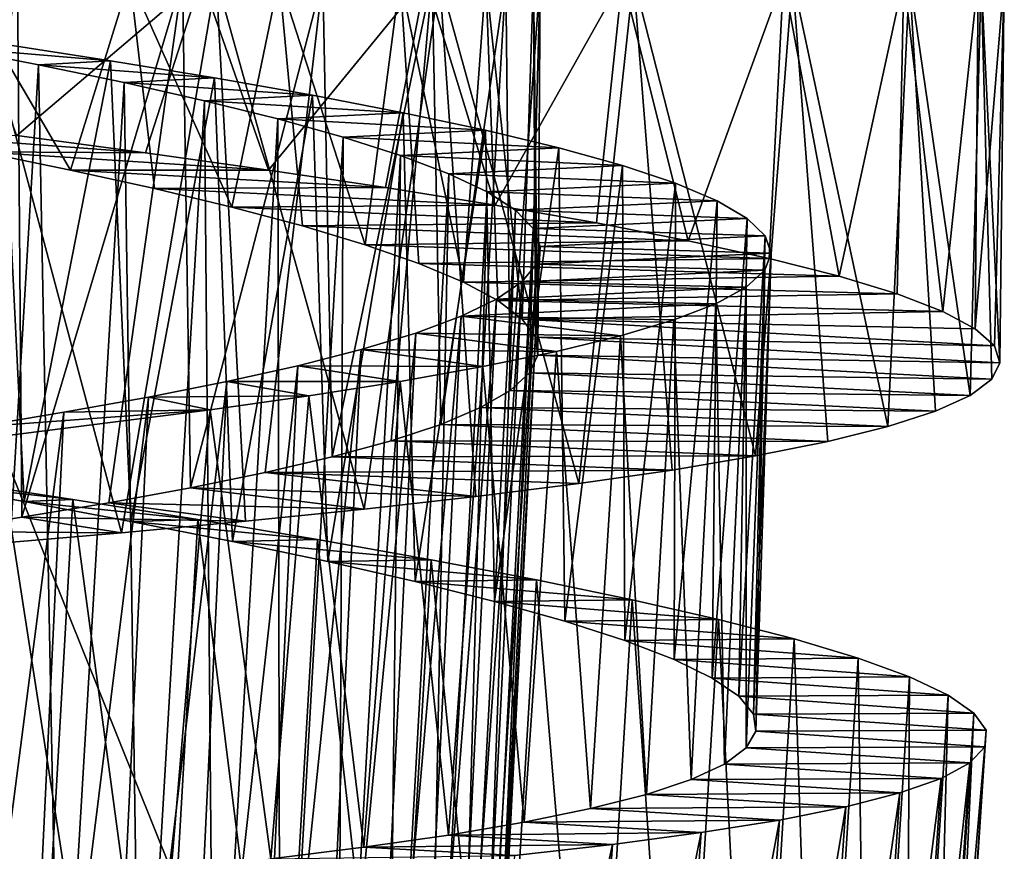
# Model space of a CAD drawing. Header units: millimetres. Extents: x -182 to 217, y -96 to 236.
# Tile 367 of 458: x 159.13 to 164.25, y -21.24 to -16.92. Entities that reach past the tile are written whole.
import ezdxf

# ---------------------------------------------------------------- set-up
doc = ezdxf.new("R2010")
doc.units = ezdxf.units.MM
doc.header["$LTSCALE"] = 52.148148
for name, color, linetype in [('993', 7, 'CONTINUOUS'), ('994', 7, 'CONTINUOUS'), ('995', 7, 'CONTINUOUS'), ('996', 7, 'CONTINUOUS'), ('997', 7, 'CONTINUOUS'), ('998', 7, 'CONTINUOUS')]:
    doc.layers.add(name, color=color, linetype=linetype)

msp = doc.modelspace()

# ---------------------------------------------------------------- linework, layer by layer
at = {"layer": '993', "color": 7, "linetype": 'CONTINUOUS', "true_color": 0xaaaaaa}
for points in [[(158.9342, -17.6018, 1.7214), (158.4505, -17.5068, 1.5606), (159.7854, -17.6074, -0.5227), (158.9342, -17.6018, 1.7214)], [(159.7854, -17.6074, -0.5227), (158.4505, -17.5068, 1.5606), (159.1184, -17.5182, -0.7448), (159.7854, -17.6074, -0.5227)], [(159.3964, -17.6976, 1.9347), (158.9342, -17.6018, 1.7214), (160.4253, -17.6976, -0.2353), (159.3964, -17.6976, 1.9347)], [(160.4253, -17.6976, -0.2353), (158.9342, -17.6018, 1.7214), (159.7854, -17.6074, -0.5227), (160.4253, -17.6976, -0.2353)], [(159.8324, -17.7941, 2.1983), (159.3964, -17.6976, 1.9347), (161.0338, -17.7886, 0.1155), (159.8324, -17.7941, 2.1983)], [(161.0338, -17.7886, 0.1155), (159.3964, -17.6976, 1.9347), (160.4253, -17.6976, -0.2353), (161.0338, -17.7886, 0.1155)], [(161.604, -17.8804, 0.5255), (159.8324, -17.7941, 2.1983), (161.0338, -17.7886, 0.1155), (161.604, -17.8804, 0.5255)], [(160.2356, -17.8909, 2.5078), (159.8324, -17.7941, 2.1983), (161.604, -17.8804, 0.5255), (160.2356, -17.8909, 2.5078)], [(162.1295, -17.9725, 0.9903), (160.2356, -17.8909, 2.5078), (161.604, -17.8804, 0.5255), (162.1295, -17.9725, 0.9903)], [(160.6019, -17.9881, 2.8604), (160.2356, -17.8909, 2.5078), (162.1295, -17.9725, 0.9903), (160.6019, -17.9881, 2.8604)], [(162.6065, -18.0651, 1.5067), (160.6019, -17.9881, 2.8604), (162.1295, -17.9725, 0.9903), (162.6065, -18.0651, 1.5067)], [(160.9276, -18.0856, 3.2522), (160.6019, -17.9881, 2.8604), (162.6065, -18.0651, 1.5067), (160.9276, -18.0856, 3.2522)], [(163.0283, -18.1575, 2.067), (160.9276, -18.0856, 3.2522), (162.6065, -18.0651, 1.5067), (163.0283, -18.1575, 2.067)], [(161.2075, -18.1829, 3.6774), (160.9276, -18.0856, 3.2522), (163.0283, -18.1575, 2.067), (161.2075, -18.1829, 3.6774)], [(163.3912, -18.2496, 2.6665), (161.2075, -18.1829, 3.6774), (163.0283, -18.1575, 2.067), (163.3912, -18.2496, 2.6665)], [(161.4386, -18.28, 4.1319), (161.2075, -18.1829, 3.6774), (163.3912, -18.2496, 2.6665), (161.4386, -18.28, 4.1319)], [(163.6932, -18.3416, 3.3014), (161.4386, -18.28, 4.1319), (163.3912, -18.2496, 2.6665), (163.6932, -18.3416, 3.3014)], [(161.6179, -18.3765, 4.6088), (161.4386, -18.28, 4.1319), (163.6932, -18.3416, 3.3014), (161.6179, -18.3765, 4.6088)], [(163.9298, -18.4328, 3.9631), (161.6179, -18.3765, 4.6088), (163.6932, -18.3416, 3.3014), (163.9298, -18.4328, 3.9631)], [(161.743, -18.4722, 5.1026), (161.6179, -18.3765, 4.6088), (163.9298, -18.4328, 3.9631), (161.743, -18.4722, 5.1026)], [(164.0984, -18.5229, 4.6448), (161.743, -18.4722, 5.1026), (163.9298, -18.4328, 3.9631), (164.0984, -18.5229, 4.6448)], [(161.8126, -18.567, 5.6071), (161.743, -18.4722, 5.1026), (164.1978, -18.6119, 5.3402), (161.8126, -18.567, 5.6071)], [(164.1978, -18.6119, 5.3402), (161.743, -18.4722, 5.1026), (164.0984, -18.5229, 4.6448), (164.1978, -18.6119, 5.3402)], [(161.8258, -18.6604, 6.1158), (161.8126, -18.567, 5.6071), (164.2269, -18.6994, 6.0411), (161.8258, -18.6604, 6.1158)], [(164.2269, -18.6994, 6.0411), (161.8126, -18.567, 5.6071), (164.1978, -18.6119, 5.3402), (164.2269, -18.6994, 6.0411)], [(161.7822, -18.7528, 6.6244), (161.8258, -18.6604, 6.1158), (164.1851, -18.7853, 6.7426), (161.7822, -18.7528, 6.6244)], [(164.1851, -18.7853, 6.7426), (161.8258, -18.6604, 6.1158), (164.2269, -18.6994, 6.0411), (164.1851, -18.7853, 6.7426)], [(161.6822, -18.844, 7.1271), (161.7822, -18.7528, 6.6244), (164.0726, -18.8698, 7.4398), (161.6822, -18.844, 7.1271)], [(164.0726, -18.8698, 7.4398), (161.7822, -18.7528, 6.6244), (164.1851, -18.7853, 6.7426), (164.0726, -18.8698, 7.4398)], [(161.5279, -18.9331, 7.6141), (161.6822, -18.844, 7.1271), (163.8914, -18.9521, 8.121), (161.5279, -18.9331, 7.6141)], [(163.8914, -18.9521, 8.121), (161.6822, -18.844, 7.1271), (164.0726, -18.8698, 7.4398), (163.8914, -18.9521, 8.121)], [(161.3208, -19.0203, 8.0799), (161.5279, -18.9331, 7.6141), (163.6444, -19.0316, 8.7763), (161.3208, -19.0203, 8.0799)], [(163.6444, -19.0316, 8.7763), (161.5279, -18.9331, 7.6141), (163.8914, -18.9521, 8.121), (163.6444, -19.0316, 8.7763)], [(161.0622, -19.1059, 8.5219), (161.3208, -19.0203, 8.0799), (163.3322, -19.109, 9.4046), (161.0622, -19.1059, 8.5219)], [(163.3322, -19.109, 9.4046), (161.3208, -19.0203, 8.0799), (163.6444, -19.0316, 8.7763), (163.3322, -19.109, 9.4046)], [(160.756, -19.1895, 8.9334), (161.0622, -19.1059, 8.5219), (162.9561, -19.1845, 10.0027), (160.756, -19.1895, 8.9334)], [(162.9561, -19.1845, 10.0027), (161.0622, -19.1059, 8.5219), (163.3322, -19.109, 9.4046), (162.9561, -19.1845, 10.0027)], [(162.5227, -19.2574, 10.5597), (160.756, -19.1895, 8.9334), (162.9561, -19.1845, 10.0027), (162.5227, -19.2574, 10.5597)], [(160.4078, -19.2708, 9.3069), (160.756, -19.1895, 8.9334), (162.5227, -19.2574, 10.5597), (160.4078, -19.2708, 9.3069)], [(160.0198, -19.3501, 9.6399), (160.4078, -19.2708, 9.3069), (161.5033, -19.395, 11.5259), (160.0198, -19.3501, 9.6399)], [(162.0378, -19.3274, 11.0681), (160.4078, -19.2708, 9.3069), (162.5227, -19.2574, 10.5597), (162.0378, -19.3274, 11.0681)], [(161.5033, -19.395, 11.5259), (160.4078, -19.2708, 9.3069), (162.0378, -19.3274, 11.0681), (161.5033, -19.395, 11.5259)], [(159.5952, -19.4278, 9.9298), (160.0198, -19.3501, 9.6399), (160.9228, -19.4605, 11.9303), (159.5952, -19.4278, 9.9298)], [(160.9228, -19.4605, 11.9303), (160.0198, -19.3501, 9.6399), (161.5033, -19.395, 11.5259), (160.9228, -19.4605, 11.9303)], [(159.1431, -19.5032, 10.1703), (159.5952, -19.4278, 9.9298), (160.3063, -19.5233, 12.2739), (159.1431, -19.5032, 10.1703)], [(160.3063, -19.5233, 12.2739), (159.5952, -19.4278, 9.9298), (160.9228, -19.4605, 11.9303), (160.3063, -19.5233, 12.2739)], [(158.6688, -19.5765, 10.3588), (159.1431, -19.5032, 10.1703), (159.6611, -19.5836, 12.5529), (158.6688, -19.5765, 10.3588)], [(159.6611, -19.5836, 12.5529), (159.1431, -19.5032, 10.1703), (160.3063, -19.5233, 12.2739), (159.6611, -19.5836, 12.5529)], [(158.9891, -19.6418, 12.7664), (158.6688, -19.5765, 10.3588), (159.6611, -19.5836, 12.5529), (158.9891, -19.6418, 12.7664)]]:
    msp.add_3dface(points, dxfattribs=at)
at = {"layer": '994', "color": 7, "linetype": 'CONTINUOUS', "true_color": 0xaaaaaa}
for points in [[(159.4085, -19.411, -0.6441), (158.7333, -19.3071, -0.8314), (158.5795, -19.3177, 0.3646), (159.4085, -19.411, -0.6441)], [(159.156, -19.4213, 0.5381), (159.4085, -19.411, -0.6441), (158.5795, -19.3177, 0.3646), (159.156, -19.4213, 0.5381)], [(160.0582, -19.5149, -0.3908), (159.4085, -19.411, -0.6441), (159.156, -19.4213, 0.5381), (160.0582, -19.5149, -0.3908)], [(159.7107, -19.5254, 0.7708), (160.0582, -19.5149, -0.3908), (159.156, -19.4213, 0.5381), (159.7107, -19.5254, 0.7708)], [(160.6806, -19.6195, -0.0723), (160.0582, -19.5149, -0.3908), (159.7107, -19.5254, 0.7708), (160.6806, -19.6195, -0.0723)], [(160.2383, -19.6297, 1.0606), (160.6806, -19.6195, -0.0723), (159.7107, -19.5254, 0.7708), (160.2383, -19.6297, 1.0606)], [(161.2707, -19.7245, 0.309), (160.6806, -19.6195, -0.0723), (160.2383, -19.6297, 1.0606), (161.2707, -19.7245, 0.309)], [(160.733, -19.734, 1.4042), (161.2707, -19.7245, 0.309), (160.2383, -19.6297, 1.0606), (160.733, -19.734, 1.4042)], [(161.8182, -19.8289, 0.7466), (161.2707, -19.7245, 0.309), (160.733, -19.734, 1.4042), (161.8182, -19.8289, 0.7466)], [(161.1883, -19.8376, 1.7971), (161.8182, -19.8289, 0.7466), (160.733, -19.734, 1.4042), (161.1883, -19.8376, 1.7971)], [(162.3162, -19.9321, 1.2348), (161.8182, -19.8289, 0.7466), (161.1883, -19.8376, 1.7971), (162.3162, -19.9321, 1.2348)], [(161.6005, -19.9407, 2.2361), (162.3162, -19.9321, 1.2348), (161.1883, -19.8376, 1.7971), (161.6005, -19.9407, 2.2361)], [(162.7638, -20.0345, 1.7724), (162.3162, -19.9321, 1.2348), (161.6005, -19.9407, 2.2361), (162.7638, -20.0345, 1.7724)], [(161.9648, -20.0427, 2.716), (162.7638, -20.0345, 1.7724), (161.6005, -19.9407, 2.2361), (161.9648, -20.0427, 2.716)], [(163.1572, -20.1362, 2.3554), (162.7638, -20.0345, 1.7724), (161.9648, -20.0427, 2.716), (163.1572, -20.1362, 2.3554)], [(162.2768, -20.1433, 3.2314), (163.1572, -20.1362, 2.3554), (161.9648, -20.0427, 2.716), (162.2768, -20.1433, 3.2314)], [(163.4892, -20.2358, 2.9732), (163.1572, -20.1362, 2.3554), (162.2768, -20.1433, 3.2314), (163.4892, -20.2358, 2.9732)], [(162.5338, -20.2425, 3.7778), (163.4892, -20.2358, 2.9732), (162.2768, -20.1433, 3.2314), (162.5338, -20.2425, 3.7778)], [(163.7564, -20.3331, 3.6193), (163.4892, -20.2358, 2.9732), (162.5338, -20.2425, 3.7778), (163.7564, -20.3331, 3.6193)], [(162.7321, -20.3396, 4.3475), (163.7564, -20.3331, 3.6193), (162.5338, -20.2425, 3.7778), (162.7321, -20.3396, 4.3475)], [(163.9578, -20.4283, 4.2916), (163.7564, -20.3331, 3.6193), (162.7321, -20.3396, 4.3475), (163.9578, -20.4283, 4.2916)], [(162.8699, -20.4343, 4.9347), (163.9578, -20.4283, 4.2916), (162.7321, -20.3396, 4.3475), (162.8699, -20.4343, 4.9347)], [(164.0914, -20.5214, 4.9836), (163.9578, -20.4283, 4.2916), (162.8699, -20.4343, 4.9347), (164.0914, -20.5214, 4.9836)], [(162.9458, -20.5267, 5.5337), (164.0914, -20.5214, 4.9836), (162.8699, -20.4343, 4.9347), (162.9458, -20.5267, 5.5337)], [(164.1548, -20.6111, 5.6825), (164.0914, -20.5214, 4.9836), (162.9458, -20.5267, 5.5337), (164.1548, -20.6111, 5.6825)], [(162.9589, -20.6162, 6.137), (164.1548, -20.6111, 5.6825), (162.9458, -20.5267, 5.5337), (162.9589, -20.6162, 6.137)], [(162.9087, -20.703, 6.7402), (164.1476, -20.6973, 6.3819), (162.9589, -20.6162, 6.137), (162.9087, -20.703, 6.7402)], [(164.1476, -20.6973, 6.3819), (164.1548, -20.6111, 5.6825), (162.9589, -20.6162, 6.137), (164.1476, -20.6973, 6.3819)], [(162.7957, -20.787, 7.3375), (164.0698, -20.7807, 7.0809), (162.9087, -20.703, 6.7402), (162.7957, -20.787, 7.3375)], [(164.0698, -20.7807, 7.0809), (164.1476, -20.6973, 6.3819), (162.9087, -20.703, 6.7402), (164.0698, -20.7807, 7.0809)], [(162.6218, -20.8676, 7.9182), (163.9219, -20.8609, 7.7715), (162.7957, -20.787, 7.3375), (162.6218, -20.8676, 7.9182)], [(163.9219, -20.8609, 7.7715), (164.0698, -20.7807, 7.0809), (162.7957, -20.787, 7.3375), (163.9219, -20.8609, 7.7715)], [(162.3896, -20.9444, 8.4751), (163.7066, -20.9371, 8.4415), (162.6218, -20.8676, 7.9182), (162.3896, -20.9444, 8.4751)], [(163.7066, -20.9371, 8.4415), (163.9219, -20.8609, 7.7715), (162.6218, -20.8676, 7.9182), (163.7066, -20.9371, 8.4415)], [(162.0994, -21.0181, 9.007), (163.4258, -21.0093, 9.0848), (162.3896, -20.9444, 8.4751), (162.0994, -21.0181, 9.007)], [(163.4258, -21.0093, 9.0848), (163.7066, -20.9371, 8.4415), (162.3896, -20.9444, 8.4751), (163.4258, -21.0093, 9.0848)], [(161.754, -21.0887, 9.5088), (163.0804, -21.0781, 9.6995), (162.0994, -21.0181, 9.007), (161.754, -21.0887, 9.5088)], [(163.0804, -21.0781, 9.6995), (163.4258, -21.0093, 9.0848), (162.0994, -21.0181, 9.007), (163.0804, -21.0781, 9.6995)], [(162.6741, -21.1432, 10.2788), (163.0804, -21.0781, 9.6995), (161.754, -21.0887, 9.5088), (162.6741, -21.1432, 10.2788)], [(161.3601, -21.1557, 9.9703), (162.6741, -21.1432, 10.2788), (161.754, -21.0887, 9.5088), (161.3601, -21.1557, 9.9703)], [(160.9209, -21.2192, 10.3878), (162.2141, -21.2043, 10.8123), (161.3601, -21.1557, 9.9703), (160.9209, -21.2192, 10.3878)], [(162.2141, -21.2043, 10.8123), (162.6741, -21.1432, 10.2788), (161.3601, -21.1557, 9.9703), (162.2141, -21.2043, 10.8123)], [(160.4384, -21.2799, 10.7593), (161.7037, -21.2617, 11.2963), (160.9209, -21.2192, 10.3878), (160.4384, -21.2799, 10.7593)], [(161.7037, -21.2617, 11.2963), (162.2141, -21.2043, 10.8123), (160.9209, -21.2192, 10.3878), (161.7037, -21.2617, 11.2963)]]:
    msp.add_3dface(points, dxfattribs=at)
at = {"layer": '995', "color": 7, "linetype": 'CONTINUOUS', "true_color": 0xaaaaaa}
for points in [[(158.804, -16.7, -0.8251), (160.078, -16.7, -0.403), (159.1184, -17.5182, -0.7448), (158.804, -16.7, -0.8251)], [(160.1538, -16.7, 12.3688), (158.893, -16.7, 12.8045), (159.6611, -19.5836, 12.5529), (160.1538, -16.7, 12.3688)], [(158.893, -16.7, 12.8045), (158.9891, -19.6418, 12.7664), (159.6611, -19.5836, 12.5529), (158.893, -16.7, 12.8045)], [(160.078, -16.7, -0.403), (159.7854, -17.6074, -0.5227), (159.1184, -17.5182, -0.7448), (160.078, -16.7, -0.403)], [(160.1538, -16.7, 12.3688), (159.6611, -19.5836, 12.5529), (160.3063, -19.5233, 12.2739), (160.1538, -16.7, 12.3688)], [(160.078, -16.7, -0.403), (160.4253, -17.6976, -0.2353), (159.7854, -17.6074, -0.5227), (160.078, -16.7, -0.403)], [(160.078, -16.7, -0.403), (161.2417, -16.7, 0.2498), (160.4253, -17.6976, -0.2353), (160.078, -16.7, -0.403)], [(161.314, -16.7, 11.6994), (160.1538, -16.7, 12.3688), (160.9228, -19.4605, 11.9303), (161.314, -16.7, 11.6994)], [(160.1538, -16.7, 12.3688), (160.3063, -19.5233, 12.2739), (160.9228, -19.4605, 11.9303), (160.1538, -16.7, 12.3688)], [(161.2417, -16.7, 0.2498), (161.0338, -17.7886, 0.1155), (160.4253, -17.6976, -0.2353), (161.2417, -16.7, 0.2498)], [(161.314, -16.7, 11.6994), (160.9228, -19.4605, 11.9303), (161.5033, -19.395, 11.5259), (161.314, -16.7, 11.6994)], [(161.2417, -16.7, 0.2498), (161.604, -17.8804, 0.5255), (161.0338, -17.7886, 0.1155), (161.2417, -16.7, 0.2498)], [(161.2417, -16.7, 0.2498), (162.2645, -16.7, 1.1164), (161.604, -17.8804, 0.5255), (161.2417, -16.7, 0.2498)], [(162.3231, -16.7, 10.8226), (161.314, -16.7, 11.6994), (162.0378, -19.3274, 11.0681), (162.3231, -16.7, 10.8226)], [(161.314, -16.7, 11.6994), (161.5033, -19.395, 11.5259), (162.0378, -19.3274, 11.0681), (161.314, -16.7, 11.6994)], [(162.2645, -16.7, 1.1164), (162.1295, -17.9725, 0.9903), (161.604, -17.8804, 0.5255), (162.2645, -16.7, 1.1164)], [(162.3231, -16.7, 10.8226), (162.0378, -19.3274, 11.0681), (162.5227, -19.2574, 10.5597), (162.3231, -16.7, 10.8226)], [(162.2645, -16.7, 1.1164), (162.6065, -18.0651, 1.5067), (162.1295, -17.9725, 0.9903), (162.2645, -16.7, 1.1164)], [(162.2645, -16.7, 1.1164), (163.1026, -16.7, 2.16), (162.6065, -18.0651, 1.5067), (162.2645, -16.7, 1.1164)], [(163.1491, -16.7, 9.7684), (162.3231, -16.7, 10.8226), (162.9561, -19.1845, 10.0027), (163.1491, -16.7, 9.7684)], [(162.3231, -16.7, 10.8226), (162.5227, -19.2574, 10.5597), (162.9561, -19.1845, 10.0027), (162.3231, -16.7, 10.8226)], [(163.1026, -16.7, 2.16), (163.0283, -18.1575, 2.067), (162.6065, -18.0651, 1.5067), (163.1026, -16.7, 2.16)], [(163.1491, -16.7, 9.7684), (162.9561, -19.1845, 10.0027), (163.3322, -19.109, 9.4046), (163.1491, -16.7, 9.7684)], [(163.1026, -16.7, 2.16), (163.3912, -18.2496, 2.6665), (163.0283, -18.1575, 2.067), (163.1026, -16.7, 2.16)], [(163.1026, -16.7, 2.16), (163.7277, -16.7, 3.3479), (163.3912, -18.2496, 2.6665), (163.1026, -16.7, 2.16)], [(163.7571, -16.7, 8.5791), (163.1491, -16.7, 9.7684), (163.6444, -19.0316, 8.7763), (163.7571, -16.7, 8.5791)], [(163.1491, -16.7, 9.7684), (163.3322, -19.109, 9.4046), (163.6444, -19.0316, 8.7763), (163.1491, -16.7, 9.7684)], [(163.7277, -16.7, 3.3479), (163.6932, -18.3416, 3.3014), (163.3912, -18.2496, 2.6665), (163.7277, -16.7, 3.3479)], [(163.7571, -16.7, 8.5791), (163.6444, -19.0316, 8.7763), (163.8914, -18.9521, 8.121), (163.7571, -16.7, 8.5791)], [(163.7277, -16.7, 3.3479), (163.9298, -18.4328, 3.9631), (163.6932, -18.3416, 3.3014), (163.7277, -16.7, 3.3479)], [(163.7277, -16.7, 3.3479), (164.1145, -16.7, 4.6299), (163.9298, -18.4328, 3.9631), (163.7277, -16.7, 3.3479)], [(164.1296, -16.7, 7.2925), (163.7571, -16.7, 8.5791), (164.0726, -18.8698, 7.4398), (164.1296, -16.7, 7.2925)], [(163.7571, -16.7, 8.5791), (163.8914, -18.9521, 8.121), (164.0726, -18.8698, 7.4398), (163.7571, -16.7, 8.5791)], [(164.1145, -16.7, 4.6299), (164.0984, -18.5229, 4.6448), (163.9298, -18.4328, 3.9631), (164.1145, -16.7, 4.6299)], [(164.1296, -16.7, 7.2925), (164.0726, -18.8698, 7.4398), (164.1851, -18.7853, 6.7426), (164.1296, -16.7, 7.2925)], [(164.1145, -16.7, 4.6299), (164.2495, -16.7, 5.9629), (164.0984, -18.5229, 4.6448), (164.1145, -16.7, 4.6299)], [(164.2495, -16.7, 5.9629), (164.1978, -18.6119, 5.3402), (164.0984, -18.5229, 4.6448), (164.2495, -16.7, 5.9629)], [(164.2495, -16.7, 5.9629), (164.1296, -16.7, 7.2925), (164.2269, -18.6994, 6.0411), (164.2495, -16.7, 5.9629)], [(164.1296, -16.7, 7.2925), (164.1851, -18.7853, 6.7426), (164.2269, -18.6994, 6.0411), (164.1296, -16.7, 7.2925)], [(164.2495, -16.7, 5.9629), (164.2269, -18.6994, 6.0411), (164.1978, -18.6119, 5.3402), (164.2495, -16.7, 5.9629)], [(159.2221, -22.6918, -0.6482), (158.5505, -22.5609, -0.8344), (158.7333, -19.3071, -0.8314), (159.2221, -22.6918, -0.6482)], [(159.2221, -22.6918, -0.6482), (158.7333, -19.3071, -0.8314), (159.4085, -19.411, -0.6441), (159.2221, -22.6918, -0.6482)], [(159.868, -22.8218, -0.396), (159.2221, -22.6918, -0.6482), (159.4085, -19.411, -0.6441), (159.868, -22.8218, -0.396)], [(159.868, -22.8218, -0.396), (159.4085, -19.411, -0.6441), (160.0582, -19.5149, -0.3908), (159.868, -22.8218, -0.396)], [(160.4861, -22.9511, -0.0787), (159.868, -22.8218, -0.396), (160.0582, -19.5149, -0.3908), (160.4861, -22.9511, -0.0787)], [(160.4861, -22.9511, -0.0787), (160.0582, -19.5149, -0.3908), (160.6806, -19.6195, -0.0723), (160.4861, -22.9511, -0.0787)], [(161.0723, -23.0797, 0.3016), (160.4861, -22.9511, -0.0787), (160.6806, -19.6195, -0.0723), (161.0723, -23.0797, 0.3016)], [(161.0723, -23.0797, 0.3016), (160.6806, -19.6195, -0.0723), (161.2707, -19.7245, 0.309), (161.0723, -23.0797, 0.3016)], [(161.616, -23.206, 0.7383), (161.0723, -23.0797, 0.3016), (161.2707, -19.7245, 0.309), (161.616, -23.206, 0.7383)], [(161.616, -23.206, 0.7383), (161.2707, -19.7245, 0.309), (161.8182, -19.8289, 0.7466), (161.616, -23.206, 0.7383)], [(162.111, -23.3292, 1.2262), (161.616, -23.206, 0.7383), (161.8182, -19.8289, 0.7466), (162.111, -23.3292, 1.2262)], [(162.111, -23.3292, 1.2262), (161.8182, -19.8289, 0.7466), (162.3162, -19.9321, 1.2348), (162.111, -23.3292, 1.2262)], [(162.5556, -23.4497, 1.7637), (162.111, -23.3292, 1.2262), (162.3162, -19.9321, 1.2348), (162.5556, -23.4497, 1.7637)], [(162.5556, -23.4497, 1.7637), (162.3162, -19.9321, 1.2348), (162.7638, -20.0345, 1.7724), (162.5556, -23.4497, 1.7637)], [(162.9456, -23.5671, 2.3463), (162.5556, -23.4497, 1.7637), (162.7638, -20.0345, 1.7724), (162.9456, -23.5671, 2.3463)], [(162.9456, -23.5671, 2.3463), (162.7638, -20.0345, 1.7724), (163.1572, -20.1362, 2.3554), (162.9456, -23.5671, 2.3463)], [(163.2742, -23.6799, 2.9633), (162.9456, -23.5671, 2.3463), (163.1572, -20.1362, 2.3554), (163.2742, -23.6799, 2.9633)], [(163.2742, -23.6799, 2.9633), (163.1572, -20.1362, 2.3554), (163.4892, -20.2358, 2.9732), (163.2742, -23.6799, 2.9633)], [(163.5379, -23.7877, 3.6078), (163.2742, -23.6799, 2.9633), (163.4892, -20.2358, 2.9732), (163.5379, -23.7877, 3.6078)], [(163.5379, -23.7877, 3.6078), (163.4892, -20.2358, 2.9732), (163.7564, -20.3331, 3.6193), (163.5379, -23.7877, 3.6078)], [(163.7363, -23.8909, 4.2791), (163.5379, -23.7877, 3.6078), (163.7564, -20.3331, 3.6193), (163.7363, -23.8909, 4.2791)], [(163.7363, -23.8909, 4.2791), (163.7564, -20.3331, 3.6193), (163.9578, -20.4283, 4.2916), (163.7363, -23.8909, 4.2791)], [(163.8674, -23.9893, 4.9711), (163.7363, -23.8909, 4.2791), (163.9578, -20.4283, 4.2916), (163.8674, -23.9893, 4.9711)], [(163.8674, -23.9893, 4.9711), (163.9578, -20.4283, 4.2916), (164.0914, -20.5214, 4.9836), (163.8674, -23.9893, 4.9711)], [(163.9284, -24.0817, 5.6708), (163.8674, -23.9893, 4.9711), (164.0914, -20.5214, 4.9836), (163.9284, -24.0817, 5.6708)], [(163.9284, -24.0817, 5.6708), (164.0914, -20.5214, 4.9836), (164.1548, -20.6111, 5.6825), (163.9284, -24.0817, 5.6708)], [(163.9189, -24.1679, 6.3714), (163.9284, -24.0817, 5.6708), (164.1548, -20.6111, 5.6825), (163.9189, -24.1679, 6.3714)], [(163.9189, -24.1679, 6.3714), (164.1548, -20.6111, 5.6825), (164.1476, -20.6973, 6.3819), (163.9189, -24.1679, 6.3714)], [(163.8389, -24.2481, 7.0706), (163.9189, -24.1679, 6.3714), (164.1476, -20.6973, 6.3819), (163.8389, -24.2481, 7.0706)], [(163.8389, -24.2481, 7.0706), (164.1476, -20.6973, 6.3819), (164.0698, -20.7807, 7.0809), (163.8389, -24.2481, 7.0706)], [(163.6889, -24.3224, 7.7616), (163.8389, -24.2481, 7.0706), (164.0698, -20.7807, 7.0809), (163.6889, -24.3224, 7.7616)], [(163.6889, -24.3224, 7.7616), (164.0698, -20.7807, 7.0809), (163.9219, -20.8609, 7.7715), (163.6889, -24.3224, 7.7616)], [(163.4717, -24.3901, 8.4318), (163.6889, -24.3224, 7.7616), (163.9219, -20.8609, 7.7715), (163.4717, -24.3901, 8.4318)], [(163.4717, -24.3901, 8.4318), (163.9219, -20.8609, 7.7715), (163.7066, -20.9371, 8.4415), (163.4717, -24.3901, 8.4318)], [(163.189, -24.4512, 9.0758), (163.4717, -24.3901, 8.4318), (163.7066, -20.9371, 8.4415), (163.189, -24.4512, 9.0758)], [(163.189, -24.4512, 9.0758), (163.7066, -20.9371, 8.4415), (163.4258, -21.0093, 9.0848), (163.189, -24.4512, 9.0758)], [(162.8417, -24.5062, 9.6915), (163.189, -24.4512, 9.0758), (163.4258, -21.0093, 9.0848), (162.8417, -24.5062, 9.6915)], [(162.8417, -24.5062, 9.6915), (163.4258, -21.0093, 9.0848), (163.0804, -21.0781, 9.6995), (162.8417, -24.5062, 9.6915)], [(162.4337, -24.5552, 10.2716), (162.8417, -24.5062, 9.6915), (163.0804, -21.0781, 9.6995), (162.4337, -24.5552, 10.2716)], [(162.4337, -24.5552, 10.2716), (163.0804, -21.0781, 9.6995), (162.6741, -21.1432, 10.2788), (162.4337, -24.5552, 10.2716)], [(161.9727, -24.5978, 10.8053), (162.4337, -24.5552, 10.2716), (162.6741, -21.1432, 10.2788), (161.9727, -24.5978, 10.8053)], [(161.9727, -24.5978, 10.8053), (162.6741, -21.1432, 10.2788), (162.2141, -21.2043, 10.8123), (161.9727, -24.5978, 10.8053)], [(161.4622, -24.6347, 11.289), (161.9727, -24.5978, 10.8053), (162.2141, -21.2043, 10.8123), (161.4622, -24.6347, 11.289)], [(161.4622, -24.6347, 11.289), (162.2141, -21.2043, 10.8123), (161.7037, -21.2617, 11.2963), (161.4622, -24.6347, 11.289)]]:
    msp.add_3dface(points, dxfattribs=at)
at = {"layer": '996', "color": 7, "linetype": 'CONTINUOUS', "true_color": 0xaaaaaa}
for points in [[(159.1217, -16.7, 10.2018), (159.1431, -19.5032, 10.1703), (158.6688, -19.5765, 10.3588), (159.1217, -16.7, 10.2018)], [(159.7048, -16.7, 2.11), (158.8129, -16.7, 1.6737), (159.3964, -17.6976, 1.9347), (159.7048, -16.7, 2.11)], [(158.8129, -16.7, 1.6737), (158.9342, -17.6018, 1.7214), (159.3964, -17.6976, 1.9347), (158.8129, -16.7, 1.6737)], [(159.1217, -16.7, 10.2018), (159.9781, -16.7, 9.7034), (159.1431, -19.5032, 10.1703), (159.1217, -16.7, 10.2018)], [(159.9781, -16.7, 9.7034), (159.5952, -19.4278, 9.9298), (159.1431, -19.5032, 10.1703), (159.9781, -16.7, 9.7034)], [(159.7048, -16.7, 2.11), (159.3964, -17.6976, 1.9347), (159.8324, -17.7941, 2.1983), (159.7048, -16.7, 2.11)], [(159.9781, -16.7, 9.7034), (160.0198, -19.3501, 9.6399), (159.5952, -19.4278, 9.9298), (159.9781, -16.7, 9.7034)], [(160.4812, -16.7, 2.7262), (159.7048, -16.7, 2.11), (160.2356, -17.8909, 2.5078), (160.4812, -16.7, 2.7262)], [(159.7048, -16.7, 2.11), (159.8324, -17.7941, 2.1983), (160.2356, -17.8909, 2.5078), (159.7048, -16.7, 2.11)], [(159.9781, -16.7, 9.7034), (160.7073, -16.7, 9.0343), (160.0198, -19.3501, 9.6399), (159.9781, -16.7, 9.7034)], [(160.7073, -16.7, 9.0343), (160.4078, -19.2708, 9.3069), (160.0198, -19.3501, 9.6399), (160.7073, -16.7, 9.0343)], [(160.4812, -16.7, 2.7262), (160.2356, -17.8909, 2.5078), (160.6019, -17.9881, 2.8604), (160.4812, -16.7, 2.7262)], [(160.7073, -16.7, 9.0343), (160.756, -19.1895, 8.9334), (160.4078, -19.2708, 9.3069), (160.7073, -16.7, 9.0343)], [(161.1089, -16.7, 3.4964), (160.4812, -16.7, 2.7262), (160.9276, -18.0856, 3.2522), (161.1089, -16.7, 3.4964)], [(160.4812, -16.7, 2.7262), (160.6019, -17.9881, 2.8604), (160.9276, -18.0856, 3.2522), (160.4812, -16.7, 2.7262)], [(160.7073, -16.7, 9.0343), (161.2766, -16.7, 8.2236), (160.756, -19.1895, 8.9334), (160.7073, -16.7, 9.0343)], [(161.2766, -16.7, 8.2236), (161.0622, -19.1059, 8.5219), (160.756, -19.1895, 8.9334), (161.2766, -16.7, 8.2236)], [(161.1089, -16.7, 3.4964), (160.9276, -18.0856, 3.2522), (161.2075, -18.1829, 3.6774), (161.1089, -16.7, 3.4964)], [(161.2766, -16.7, 8.2236), (161.3208, -19.0203, 8.0799), (161.0622, -19.1059, 8.5219), (161.2766, -16.7, 8.2236)], [(161.5555, -16.7, 4.3813), (161.1089, -16.7, 3.4964), (161.4386, -18.28, 4.1319), (161.5555, -16.7, 4.3813)], [(161.1089, -16.7, 3.4964), (161.2075, -18.1829, 3.6774), (161.4386, -18.28, 4.1319), (161.1089, -16.7, 3.4964)], [(161.2766, -16.7, 8.2236), (161.6594, -16.7, 7.3103), (161.3208, -19.0203, 8.0799), (161.2766, -16.7, 8.2236)], [(161.6594, -16.7, 7.3103), (161.5279, -18.9331, 7.6141), (161.3208, -19.0203, 8.0799), (161.6594, -16.7, 7.3103)], [(161.5555, -16.7, 4.3813), (161.4386, -18.28, 4.1319), (161.6179, -18.3765, 4.6088), (161.5555, -16.7, 4.3813)], [(161.6594, -16.7, 7.3103), (161.6822, -18.844, 7.1271), (161.5279, -18.9331, 7.6141), (161.6594, -16.7, 7.3103)], [(161.8026, -16.7, 5.3415), (161.5555, -16.7, 4.3813), (161.743, -18.4722, 5.1026), (161.8026, -16.7, 5.3415)], [(161.5555, -16.7, 4.3813), (161.6179, -18.3765, 4.6088), (161.743, -18.4722, 5.1026), (161.5555, -16.7, 4.3813)], [(161.6594, -16.7, 7.3103), (161.8377, -16.7, 6.3328), (161.6822, -18.844, 7.1271), (161.6594, -16.7, 7.3103)], [(161.8377, -16.7, 6.3328), (161.7822, -18.7528, 6.6244), (161.6822, -18.844, 7.1271), (161.8377, -16.7, 6.3328)], [(161.8026, -16.7, 5.3415), (161.743, -18.4722, 5.1026), (161.8126, -18.567, 5.6071), (161.8026, -16.7, 5.3415)], [(161.8377, -16.7, 6.3328), (161.8258, -18.6604, 6.1158), (161.7822, -18.7528, 6.6244), (161.8377, -16.7, 6.3328)], [(161.8377, -16.7, 6.3328), (161.8026, -16.7, 5.3415), (161.8258, -18.6604, 6.1158), (161.8377, -16.7, 6.3328)], [(161.8026, -16.7, 5.3415), (161.8126, -18.567, 5.6071), (161.8258, -18.6604, 6.1158), (161.8026, -16.7, 5.3415)], [(158.7631, -17.0575, 1.6563), (158.8966, -22.7501, 1.7975), (159.2308, -17.1494, 1.849), (158.7631, -17.0575, 1.6563)], [(158.8966, -22.7501, 1.7975), (159.3417, -22.874, 2.0303), (159.2308, -17.1494, 1.849), (158.8966, -22.7501, 1.7975)], [(159.2308, -17.1494, 1.849), (159.3417, -22.874, 2.0303), (159.6762, -17.2425, 2.0933), (159.2308, -17.1494, 1.849)], [(159.3417, -22.874, 2.0303), (159.7603, -22.9974, 2.3131), (159.6762, -17.2425, 2.0933), (159.3417, -22.874, 2.0303)], [(159.6762, -17.2425, 2.0933), (159.7603, -22.9974, 2.3131), (160.093, -17.3366, 2.3859), (159.6762, -17.2425, 2.0933)], [(159.7603, -22.9974, 2.3131), (160.1431, -23.1185, 2.6395), (160.093, -17.3366, 2.3859), (159.7603, -22.9974, 2.3131)], [(160.093, -17.3366, 2.3859), (160.1431, -23.1185, 2.6395), (160.4733, -17.4309, 2.7213), (160.093, -17.3366, 2.3859)], [(160.1431, -23.1185, 2.6395), (160.4861, -23.2371, 3.0063), (160.4733, -17.4309, 2.7213), (160.1431, -23.1185, 2.6395)], [(160.4733, -17.4309, 2.7213), (160.4861, -23.2371, 3.0063), (160.8138, -17.5257, 3.0967), (160.4733, -17.4309, 2.7213)], [(160.4861, -23.2371, 3.0063), (160.7882, -23.3538, 3.4123), (160.8138, -17.5257, 3.0967), (160.4861, -23.2371, 3.0063)], [(160.8138, -17.5257, 3.0967), (160.7882, -23.3538, 3.4123), (161.1119, -17.6211, 3.5093), (160.8138, -17.5257, 3.0967)], [(160.7882, -23.3538, 3.4123), (161.0437, -23.4674, 3.8501), (161.1119, -17.6211, 3.5093), (160.7882, -23.3538, 3.4123)], [(161.1119, -17.6211, 3.5093), (161.0437, -23.4674, 3.8501), (161.3626, -17.7165, 3.9518), (161.1119, -17.6211, 3.5093)], [(161.0437, -23.4674, 3.8501), (161.2482, -23.577, 4.3124), (161.3626, -17.7165, 3.9518), (161.0437, -23.4674, 3.8501)], [(161.3626, -17.7165, 3.9518), (161.2482, -23.577, 4.3124), (161.5618, -17.8114, 4.4174), (161.3626, -17.7165, 3.9518)], [(161.2482, -23.577, 4.3124), (161.4003, -23.6829, 4.7963), (161.5618, -17.8114, 4.4174), (161.2482, -23.577, 4.3124)], [(161.5618, -17.8114, 4.4174), (161.4003, -23.6829, 4.7963), (161.7085, -17.9062, 4.9035), (161.5618, -17.8114, 4.4174)], [(161.4003, -23.6829, 4.7963), (161.4983, -23.7849, 5.2968), (161.7085, -17.9062, 4.9035), (161.4003, -23.6829, 4.7963)], [(161.7085, -17.9062, 4.9035), (161.4983, -23.7849, 5.2968), (161.8011, -18.0009, 5.4048), (161.7085, -17.9062, 4.9035)], [(161.4983, -23.7849, 5.2968), (161.5404, -23.8822, 5.8047), (161.8011, -18.0009, 5.4048), (161.4983, -23.7849, 5.2968)], [(161.8011, -18.0009, 5.4048), (161.5404, -23.8822, 5.8047), (161.8376, -18.0943, 5.9106), (161.8011, -18.0009, 5.4048)], [(161.5404, -23.8822, 5.8047), (161.5258, -23.9744, 6.3134), (161.8376, -18.0943, 5.9106), (161.5404, -23.8822, 5.8047)], [(161.8376, -18.0943, 5.9106), (161.5258, -23.9744, 6.3134), (161.8179, -18.1866, 6.4165), (161.8376, -18.0943, 5.9106)], [(161.5258, -23.9744, 6.3134), (161.4548, -24.062, 6.8201), (161.8179, -18.1866, 6.4165), (161.5258, -23.9744, 6.3134)], [(161.8179, -18.1866, 6.4165), (161.4548, -24.062, 6.8201), (161.7419, -18.2784, 6.9204), (161.8179, -18.1866, 6.4165)], [(161.4548, -24.062, 6.8201), (161.3281, -24.1447, 7.3177), (161.7419, -18.2784, 6.9204), (161.4548, -24.062, 6.8201)], [(161.7419, -18.2784, 6.9204), (161.3281, -24.1447, 7.3177), (161.6111, -18.3689, 7.4127), (161.7419, -18.2784, 6.9204)], [(161.3281, -24.1447, 7.3177), (161.1483, -24.2218, 7.7962), (161.6111, -18.3689, 7.4127), (161.3281, -24.1447, 7.3177)], [(161.6111, -18.3689, 7.4127), (161.1483, -24.2218, 7.7962), (161.4275, -18.4575, 7.8853), (161.6111, -18.3689, 7.4127)], [(161.1483, -24.2218, 7.7962), (160.9165, -24.2939, 8.2526), (161.4275, -18.4575, 7.8853), (161.1483, -24.2218, 7.7962)], [(161.4275, -18.4575, 7.8853), (160.9165, -24.2939, 8.2526), (161.192, -18.5449, 8.3362), (161.4275, -18.4575, 7.8853)], [(160.9165, -24.2939, 8.2526), (160.6341, -24.3613, 8.6841), (161.192, -18.5449, 8.3362), (160.9165, -24.2939, 8.2526)], [(161.192, -18.5449, 8.3362), (160.6341, -24.3613, 8.6841), (160.9071, -18.6309, 8.7604), (161.192, -18.5449, 8.3362)], [(160.6341, -24.3613, 8.6841), (160.3071, -24.4237, 9.0813), (160.9071, -18.6309, 8.7604), (160.6341, -24.3613, 8.6841)], [(160.9071, -18.6309, 8.7604), (160.3071, -24.4237, 9.0813), (160.5783, -18.715, 9.1495), (160.9071, -18.6309, 8.7604)], [(160.3071, -24.4237, 9.0813), (159.9394, -24.4813, 9.4392), (160.5783, -18.715, 9.1495), (160.3071, -24.4237, 9.0813)], [(160.5783, -18.715, 9.1495), (159.9394, -24.4813, 9.4392), (160.209, -18.7972, 9.4993), (160.5783, -18.715, 9.1495)], [(159.9394, -24.4813, 9.4392), (159.5324, -24.5347, 9.7564), (160.209, -18.7972, 9.4993), (159.9394, -24.4813, 9.4392)], [(160.209, -18.7972, 9.4993), (159.5324, -24.5347, 9.7564), (159.8016, -18.8779, 9.8078), (160.209, -18.7972, 9.4993)], [(159.5324, -24.5347, 9.7564), (159.0921, -24.5842, 10.0281), (159.8016, -18.8779, 9.8078), (159.5324, -24.5347, 9.7564)], [(159.8016, -18.8779, 9.8078), (159.0921, -24.5842, 10.0281), (159.3623, -18.9569, 10.07), (159.8016, -18.8779, 9.8078)], [(159.0921, -24.5842, 10.0281), (158.6266, -24.6299, 10.2491), (159.3623, -18.9569, 10.07), (159.0921, -24.5842, 10.0281)], [(159.3623, -18.9569, 10.07), (158.6266, -24.6299, 10.2491), (158.8989, -19.0338, 10.2814), (159.3623, -18.9569, 10.07)]]:
    msp.add_3dface(points, dxfattribs=at)
at = {"layer": '997', "color": 7, "linetype": 'CONTINUOUS', "true_color": 0xaaaaaa}
for points in [[(159.0373, -17.0408, 0.4826), (158.7631, -17.0575, 1.6563), (159.604, -17.129, 0.6997), (159.0373, -17.0408, 0.4826)], [(158.7631, -17.0575, 1.6563), (159.2308, -17.1494, 1.849), (159.604, -17.129, 0.6997), (158.7631, -17.0575, 1.6563)], [(159.604, -17.129, 0.6997), (159.2308, -17.1494, 1.849), (160.1444, -17.2182, 0.9749), (159.604, -17.129, 0.6997)], [(159.2308, -17.1494, 1.849), (159.6762, -17.2425, 2.0933), (160.1444, -17.2182, 0.9749), (159.2308, -17.1494, 1.849)], [(160.1444, -17.2182, 0.9749), (159.6762, -17.2425, 2.0933), (160.6534, -17.3082, 1.3052), (160.1444, -17.2182, 0.9749)], [(159.6762, -17.2425, 2.0933), (160.093, -17.3366, 2.3859), (160.6534, -17.3082, 1.3052), (159.6762, -17.2425, 2.0933)], [(160.6534, -17.3082, 1.3052), (160.093, -17.3366, 2.3859), (161.1245, -17.399, 1.6866), (160.6534, -17.3082, 1.3052)], [(160.093, -17.3366, 2.3859), (160.4733, -17.4309, 2.7213), (161.1245, -17.399, 1.6866), (160.093, -17.3366, 2.3859)], [(161.1245, -17.399, 1.6866), (160.4733, -17.4309, 2.7213), (161.5533, -17.4904, 2.1156), (161.1245, -17.399, 1.6866)], [(160.4733, -17.4309, 2.7213), (160.8138, -17.5257, 3.0967), (161.5533, -17.4904, 2.1156), (160.4733, -17.4309, 2.7213)], [(161.5533, -17.4904, 2.1156), (160.8138, -17.5257, 3.0967), (161.9352, -17.5823, 2.5875), (161.5533, -17.4904, 2.1156)], [(160.8138, -17.5257, 3.0967), (161.1119, -17.6211, 3.5093), (161.9352, -17.5823, 2.5875), (160.8138, -17.5257, 3.0967)], [(161.9352, -17.5823, 2.5875), (161.1119, -17.6211, 3.5093), (162.265, -17.6742, 3.096), (161.9352, -17.5823, 2.5875)], [(161.1119, -17.6211, 3.5093), (161.3626, -17.7165, 3.9518), (162.265, -17.6742, 3.096), (161.1119, -17.6211, 3.5093)], [(162.265, -17.6742, 3.096), (161.3626, -17.7165, 3.9518), (162.5399, -17.7662, 3.6368), (162.265, -17.6742, 3.096)], [(161.3626, -17.7165, 3.9518), (161.5618, -17.8114, 4.4174), (162.5399, -17.7662, 3.6368), (161.3626, -17.7165, 3.9518)], [(162.5399, -17.7662, 3.6368), (161.5618, -17.8114, 4.4174), (162.7569, -17.858, 4.2035), (162.5399, -17.7662, 3.6368)], [(161.5618, -17.8114, 4.4174), (161.7085, -17.9062, 4.9035), (162.7569, -17.858, 4.2035), (161.5618, -17.8114, 4.4174)], [(162.7569, -17.858, 4.2035), (161.7085, -17.9062, 4.9035), (162.9131, -17.9494, 4.7895), (162.7569, -17.858, 4.2035)], [(161.7085, -17.9062, 4.9035), (161.8011, -18.0009, 5.4048), (162.9131, -17.9494, 4.7895), (161.7085, -17.9062, 4.9035)], [(162.9131, -17.9494, 4.7895), (161.8011, -18.0009, 5.4048), (163.0073, -18.0401, 5.3892), (162.9131, -17.9494, 4.7895)], [(161.8011, -18.0009, 5.4048), (161.8376, -18.0943, 5.9106), (163.0073, -18.0401, 5.3892), (161.8011, -18.0009, 5.4048)], [(163.0073, -18.0401, 5.3892), (161.8376, -18.0943, 5.9106), (163.0381, -18.1298, 5.9943), (163.0073, -18.0401, 5.3892)], [(161.8376, -18.0943, 5.9106), (161.8179, -18.1866, 6.4165), (163.0381, -18.1298, 5.9943), (161.8376, -18.0943, 5.9106)], [(163.0381, -18.1298, 5.9943), (161.8179, -18.1866, 6.4165), (163.0051, -18.2185, 6.5998), (163.0381, -18.1298, 5.9943)], [(161.8179, -18.1866, 6.4165), (161.7419, -18.2784, 6.9204), (163.0051, -18.2185, 6.5998), (161.8179, -18.1866, 6.4165)], [(163.0051, -18.2185, 6.5998), (161.7419, -18.2784, 6.9204), (162.9086, -18.3064, 7.2016), (163.0051, -18.2185, 6.5998)], [(161.7419, -18.2784, 6.9204), (161.6111, -18.3689, 7.4127), (162.9086, -18.3064, 7.2016), (161.7419, -18.2784, 6.9204)], [(162.9086, -18.3064, 7.2016), (161.6111, -18.3689, 7.4127), (162.7502, -18.3926, 7.7891), (162.9086, -18.3064, 7.2016)], [(161.6111, -18.3689, 7.4127), (161.4275, -18.4575, 7.8853), (162.7502, -18.3926, 7.7891), (161.6111, -18.3689, 7.4127)], [(162.7502, -18.3926, 7.7891), (161.4275, -18.4575, 7.8853), (162.5324, -18.4769, 8.3539), (162.7502, -18.3926, 7.7891)], [(161.4275, -18.4575, 7.8853), (161.192, -18.5449, 8.3362), (162.2557, -18.5596, 8.8941), (161.4275, -18.4575, 7.8853)], [(162.5324, -18.4769, 8.3539), (161.4275, -18.4575, 7.8853), (162.2557, -18.5596, 8.8941), (162.5324, -18.4769, 8.3539)], [(161.192, -18.5449, 8.3362), (160.9071, -18.6309, 8.7604), (161.9225, -18.6408, 9.4052), (161.192, -18.5449, 8.3362)], [(162.2557, -18.5596, 8.8941), (161.192, -18.5449, 8.3362), (161.9225, -18.6408, 9.4052), (162.2557, -18.5596, 8.8941)], [(160.9071, -18.6309, 8.7604), (160.5783, -18.715, 9.1495), (161.5387, -18.7199, 9.8779), (160.9071, -18.6309, 8.7604)], [(161.9225, -18.6408, 9.4052), (160.9071, -18.6309, 8.7604), (161.5387, -18.7199, 9.8779), (161.9225, -18.6408, 9.4052)], [(160.5783, -18.715, 9.1495), (160.209, -18.7972, 9.4993), (161.1091, -18.7968, 10.3063), (160.5783, -18.715, 9.1495)], [(161.5387, -18.7199, 9.8779), (160.5783, -18.715, 9.1495), (161.1091, -18.7968, 10.3063), (161.5387, -18.7199, 9.8779)], [(160.209, -18.7972, 9.4993), (159.8016, -18.8779, 9.8078), (160.6353, -18.8719, 10.6886), (160.209, -18.7972, 9.4993)], [(161.1091, -18.7968, 10.3063), (160.209, -18.7972, 9.4993), (160.6353, -18.8719, 10.6886), (161.1091, -18.7968, 10.3063)], [(159.8016, -18.8779, 9.8078), (159.3623, -18.9569, 10.07), (160.1225, -18.9452, 11.0209), (159.8016, -18.8779, 9.8078)], [(160.6353, -18.8719, 10.6886), (159.8016, -18.8779, 9.8078), (160.1225, -18.9452, 11.0209), (160.6353, -18.8719, 10.6886)], [(159.3623, -18.9569, 10.07), (158.8989, -19.0338, 10.2814), (160.1225, -18.9452, 11.0209), (159.3623, -18.9569, 10.07)], [(160.1225, -18.9452, 11.0209), (158.8989, -19.0338, 10.2814), (159.0144, -19.0851, 11.5137), (160.1225, -18.9452, 11.0209)]]:
    msp.add_3dface(points, dxfattribs=at)
at = {"layer": '998', "color": 7, "linetype": 'CONTINUOUS', "true_color": 0xaaaaaa}
for points in [[(159.156, -19.4213, 0.5381), (158.5795, -19.3177, 0.3646), (159.0373, -17.0408, 0.4826), (159.156, -19.4213, 0.5381)], [(159.156, -19.4213, 0.5381), (159.0373, -17.0408, 0.4826), (159.604, -17.129, 0.6997), (159.156, -19.4213, 0.5381)], [(159.7107, -19.5254, 0.7708), (159.156, -19.4213, 0.5381), (159.604, -17.129, 0.6997), (159.7107, -19.5254, 0.7708)], [(159.7107, -19.5254, 0.7708), (159.604, -17.129, 0.6997), (160.1444, -17.2182, 0.9749), (159.7107, -19.5254, 0.7708)], [(160.2383, -19.6297, 1.0606), (159.7107, -19.5254, 0.7708), (160.1444, -17.2182, 0.9749), (160.2383, -19.6297, 1.0606)], [(160.2383, -19.6297, 1.0606), (160.1444, -17.2182, 0.9749), (160.6534, -17.3082, 1.3052), (160.2383, -19.6297, 1.0606)], [(160.733, -19.734, 1.4042), (160.2383, -19.6297, 1.0606), (160.6534, -17.3082, 1.3052), (160.733, -19.734, 1.4042)], [(160.733, -19.734, 1.4042), (160.6534, -17.3082, 1.3052), (161.1245, -17.399, 1.6866), (160.733, -19.734, 1.4042)], [(161.1883, -19.8376, 1.7971), (160.733, -19.734, 1.4042), (161.1245, -17.399, 1.6866), (161.1883, -19.8376, 1.7971)], [(161.1883, -19.8376, 1.7971), (161.1245, -17.399, 1.6866), (161.5533, -17.4904, 2.1156), (161.1883, -19.8376, 1.7971)], [(161.6005, -19.9407, 2.2361), (161.1883, -19.8376, 1.7971), (161.5533, -17.4904, 2.1156), (161.6005, -19.9407, 2.2361)], [(161.6005, -19.9407, 2.2361), (161.5533, -17.4904, 2.1156), (161.9352, -17.5823, 2.5875), (161.6005, -19.9407, 2.2361)], [(161.9648, -20.0427, 2.716), (161.6005, -19.9407, 2.2361), (161.9352, -17.5823, 2.5875), (161.9648, -20.0427, 2.716)], [(161.9648, -20.0427, 2.716), (161.9352, -17.5823, 2.5875), (162.265, -17.6742, 3.096), (161.9648, -20.0427, 2.716)], [(162.2768, -20.1433, 3.2314), (161.9648, -20.0427, 2.716), (162.265, -17.6742, 3.096), (162.2768, -20.1433, 3.2314)], [(162.2768, -20.1433, 3.2314), (162.265, -17.6742, 3.096), (162.5399, -17.7662, 3.6368), (162.2768, -20.1433, 3.2314)], [(162.5338, -20.2425, 3.7778), (162.2768, -20.1433, 3.2314), (162.5399, -17.7662, 3.6368), (162.5338, -20.2425, 3.7778)], [(162.5338, -20.2425, 3.7778), (162.5399, -17.7662, 3.6368), (162.7569, -17.858, 4.2035), (162.5338, -20.2425, 3.7778)], [(162.7321, -20.3396, 4.3475), (162.5338, -20.2425, 3.7778), (162.7569, -17.858, 4.2035), (162.7321, -20.3396, 4.3475)], [(162.7321, -20.3396, 4.3475), (162.7569, -17.858, 4.2035), (162.9131, -17.9494, 4.7895), (162.7321, -20.3396, 4.3475)], [(162.8699, -20.4343, 4.9347), (162.7321, -20.3396, 4.3475), (162.9131, -17.9494, 4.7895), (162.8699, -20.4343, 4.9347)], [(162.8699, -20.4343, 4.9347), (162.9131, -17.9494, 4.7895), (163.0073, -18.0401, 5.3892), (162.8699, -20.4343, 4.9347)], [(162.9458, -20.5267, 5.5337), (162.8699, -20.4343, 4.9347), (163.0073, -18.0401, 5.3892), (162.9458, -20.5267, 5.5337)], [(162.9458, -20.5267, 5.5337), (163.0073, -18.0401, 5.3892), (163.0381, -18.1298, 5.9943), (162.9458, -20.5267, 5.5337)], [(162.9589, -20.6162, 6.137), (162.9458, -20.5267, 5.5337), (163.0381, -18.1298, 5.9943), (162.9589, -20.6162, 6.137)], [(162.9589, -20.6162, 6.137), (163.0381, -18.1298, 5.9943), (163.0051, -18.2185, 6.5998), (162.9589, -20.6162, 6.137)], [(162.9087, -20.703, 6.7402), (163.0051, -18.2185, 6.5998), (162.9086, -18.3064, 7.2016), (162.9087, -20.703, 6.7402)], [(162.9087, -20.703, 6.7402), (162.9589, -20.6162, 6.137), (163.0051, -18.2185, 6.5998), (162.9087, -20.703, 6.7402)], [(162.7957, -20.787, 7.3375), (162.9086, -18.3064, 7.2016), (162.7502, -18.3926, 7.7891), (162.7957, -20.787, 7.3375)], [(162.7957, -20.787, 7.3375), (162.9087, -20.703, 6.7402), (162.9086, -18.3064, 7.2016), (162.7957, -20.787, 7.3375)], [(162.6218, -20.8676, 7.9182), (162.7502, -18.3926, 7.7891), (162.5324, -18.4769, 8.3539), (162.6218, -20.8676, 7.9182)], [(162.6218, -20.8676, 7.9182), (162.7957, -20.787, 7.3375), (162.7502, -18.3926, 7.7891), (162.6218, -20.8676, 7.9182)], [(162.3896, -20.9444, 8.4751), (162.5324, -18.4769, 8.3539), (162.2557, -18.5596, 8.8941), (162.3896, -20.9444, 8.4751)], [(162.3896, -20.9444, 8.4751), (162.6218, -20.8676, 7.9182), (162.5324, -18.4769, 8.3539), (162.3896, -20.9444, 8.4751)], [(162.0994, -21.0181, 9.007), (162.2557, -18.5596, 8.8941), (161.9225, -18.6408, 9.4052), (162.0994, -21.0181, 9.007)], [(162.0994, -21.0181, 9.007), (162.3896, -20.9444, 8.4751), (162.2557, -18.5596, 8.8941), (162.0994, -21.0181, 9.007)], [(161.754, -21.0887, 9.5088), (161.9225, -18.6408, 9.4052), (161.5387, -18.7199, 9.8779), (161.754, -21.0887, 9.5088)], [(161.754, -21.0887, 9.5088), (162.0994, -21.0181, 9.007), (161.9225, -18.6408, 9.4052), (161.754, -21.0887, 9.5088)], [(161.3601, -21.1557, 9.9703), (161.5387, -18.7199, 9.8779), (161.1091, -18.7968, 10.3063), (161.3601, -21.1557, 9.9703)], [(161.3601, -21.1557, 9.9703), (161.754, -21.0887, 9.5088), (161.5387, -18.7199, 9.8779), (161.3601, -21.1557, 9.9703)], [(160.9209, -21.2192, 10.3878), (161.1091, -18.7968, 10.3063), (160.6353, -18.8719, 10.6886), (160.9209, -21.2192, 10.3878)], [(160.9209, -21.2192, 10.3878), (161.3601, -21.1557, 9.9703), (161.1091, -18.7968, 10.3063), (160.9209, -21.2192, 10.3878)], [(160.4384, -21.2799, 10.7593), (160.6353, -18.8719, 10.6886), (160.1225, -18.9452, 11.0209), (160.4384, -21.2799, 10.7593)], [(160.4384, -21.2799, 10.7593), (160.9209, -21.2192, 10.3878), (160.6353, -18.8719, 10.6886), (160.4384, -21.2799, 10.7593)], [(159.9192, -21.3376, 11.0795), (160.1225, -18.9452, 11.0209), (159.0144, -19.0851, 11.5137), (159.9192, -21.3376, 11.0795)], [(159.9192, -21.3376, 11.0795), (160.4384, -21.2799, 10.7593), (160.1225, -18.9452, 11.0209), (159.9192, -21.3376, 11.0795)], [(158.8018, -21.4443, 11.5482), (159.3725, -21.3923, 11.3431), (159.0144, -19.0851, 11.5137), (158.8018, -21.4443, 11.5482)], [(159.3725, -21.3923, 11.3431), (159.9192, -21.3376, 11.0795), (159.0144, -19.0851, 11.5137), (159.3725, -21.3923, 11.3431)]]:
    msp.add_3dface(points, dxfattribs=at)

doc.saveas('drawing.dxf')
